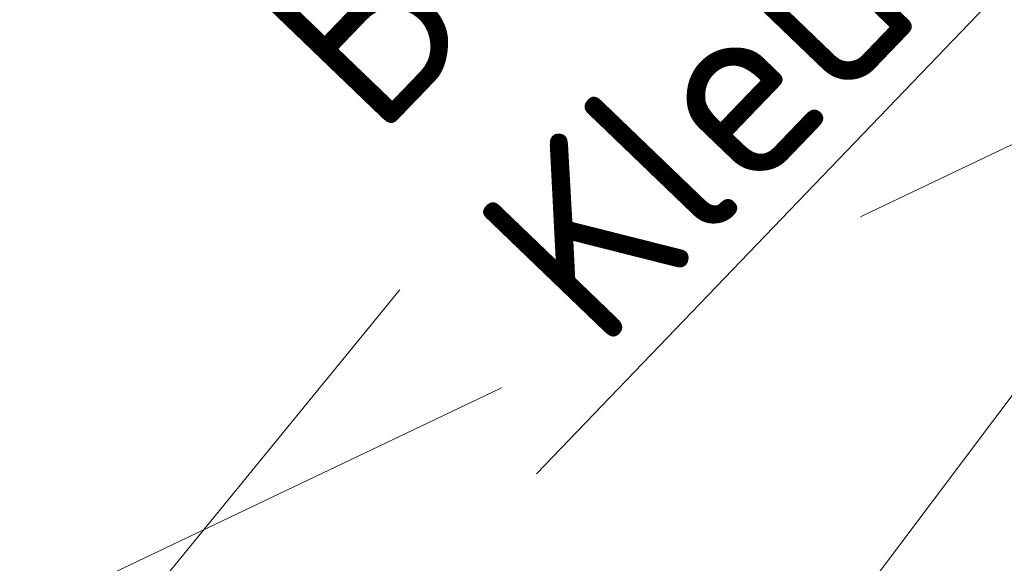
# Model space of a CAD drawing. Header units: metres. Extents: x 163543 to 168130, y 402678 to 405437.
# Tile 653 of 1056: x 165498.4 to 165501.06, y 403931.3 to 403932.77. Entities that reach past the tile are written whole.
import ezdxf
from ezdxf import colors
from ezdxf.entities.mleader import LeaderData, LeaderLine
from ezdxf.math import Vec2, Vec3

# ---------------------------------------------------------------- set-up
doc = ezdxf.new("R2010")
doc.units = ezdxf.units.M
for name, color, linetype, lineweight in [('X-CA190022.004-UO-BGT_Ondergrond$0$GE_367_OWGBerm_groenvoorziening_grasenk_GEM', 253, 'Continuous', 9), ('X-CA190022.004-UO-BGT_Ondergrond$0$GE_504_WTDWaterloop_sloot_Vlak_GEM', 253, 'Continuous', 9), ('X-CA190022.004-UO-BGT_Ondergrond$0$GE_541_OWTOever_slootkant_Vlak_GEM', 253, 'Continuous', 9), ('X-CA190022.004-UO-KAD_Percelen$0$B-WE-KG-GRENS_PERCEEL-GV', 150, 'Continuous', 9), ('X-CA190022.004-UO-TXT_Tekst 1op200$0$X-XX-AL-T25- LEADER BOVENGRONDSE INFRA', 7, 'Continuous', 25)]:
    doc.layers.add(name, color=color, linetype=linetype, lineweight=lineweight)
doc.styles.add('X-CA190022.004-UO-TXT_Tekst 1op200$0$NLCS-ISO-M200-T25', font='NLCS-ISO.ttf', dxfattribs={"height": 0.5})

msp = doc.modelspace()

# ---------------------------------------------------------------- linework, layer by layer
at = {"layer": 'X-CA190022.004-UO-BGT_Ondergrond$0$GE_367_OWGBerm_groenvoorziening_grasenk_GEM', "flags": 128}
msp.add_lwpolyline([(165405.934, 403882.882), (165418.322, 403889.087), (165427.369, 403892.934), (165431.711, 403895.092), (165440.947, 403899.683), (165442.706, 403900.557), (165455.967, 403906.999), (165466.917, 403912.152), (165480.008, 403918.483), (165493.464, 403925.411), (165499.33, 403929.427), (165501.371, 403932.143), (165502.06, 403935.175), (165499.74, 403937.17), (165499.089, 403936.746), (165501.693, 403939.269), (165501.649, 403938.443), (165503.293, 403936.224)], dxfattribs=at)
at = {"layer": 'X-CA190022.004-UO-BGT_Ondergrond$0$GE_504_WTDWaterloop_sloot_Vlak_GEM', "flags": 128}
msp.add_lwpolyline([(165394.37, 403883.117), (165410.855, 403890.87), (165432.998, 403901.193), (165448.153, 403908.51), (165467.316, 403918.285), (165493.188, 403930.978), (165497.688, 403934.283), (165499.377, 403935.428), (165499.928, 403935.611), (165500.722, 403934.769), (165500.495, 403934.327), (165499.733, 403932.417), (165498.172, 403930.507), (165492.915, 403926.449), (165471.659, 403915.411), (165458.016, 403909.344), (165447.554, 403904.256), (165428.723, 403894.968), (165416.964, 403889.751), (165411.186, 403887.025), (165399.808, 403881.291)], dxfattribs=at)
at = {"layer": 'X-CA190022.004-UO-BGT_Ondergrond$0$GE_541_OWTOever_slootkant_Vlak_GEM', "flags": 128}
for points in [[(165435.027, 403903.751), (165453.858, 403912.723), (165455.108, 403913.319), (165457.401, 403914.602), (165457.866, 403914.841), (165460.346, 403916.117), (165465.332, 403918.371), (165471.772, 403921.701), (165482.421, 403926.8), (165490.86, 403931.38), (165498.332, 403936.252), (165498.453, 403936.129), (165499.089, 403936.746), (165499.74, 403937.17), (165502.06, 403935.175), (165501.371, 403932.143), (165499.33, 403929.427), (165493.464, 403925.411), (165480.008, 403918.483), (165466.917, 403912.152)], [(165399.808, 403881.291), (165411.186, 403887.025), (165416.964, 403889.751), (165428.723, 403894.968), (165447.554, 403904.256), (165458.016, 403909.344), (165471.659, 403915.411), (165492.915, 403926.449), (165498.172, 403930.507), (165499.733, 403932.417), (165500.495, 403934.327), (165500.722, 403934.769), (165499.928, 403935.611), (165499.377, 403935.428), (165497.688, 403934.283), (165493.188, 403930.978), (165467.316, 403918.285), (165448.153, 403908.51), (165432.998, 403901.193), (165410.855, 403890.87), (165394.37, 403883.117)]]:
    msp.add_lwpolyline(points, dxfattribs=at)
at = {"layer": 'X-CA190022.004-UO-KAD_Percelen$0$B-WE-KG-GRENS_PERCEEL-GV', "flags": 128}
for points in [[(165513.006, 403935.006), (165507.8, 403939), (165372.327, 403871.117), (165504.764, 403934.187), (165505.996, 403931.629)], [(165198.984, 403783.721), (165203.794, 403770.499), (165219.371, 403778.022), (165261.19, 403798.093), (165312.395, 403823.042), (165377.01, 403853.973), (165439.548, 403884.215), (165525.447, 403925.461), (165513.006, 403935.006), (165505.996, 403931.629), (165504.764, 403934.187), (165372.327, 403871.117), (165276.3, 403823), (165276.248, 403824.924), (165211.72, 403793.834), (165208.803, 403792.162), (165203.98, 403789.794), (165205.414, 403786.827)]]:
    msp.add_lwpolyline(points, close=True, dxfattribs=at)

# ---------------------------------------------------------------- next in the draw order: leaders
at = {"layer": 'X-CA190022.004-UO-TXT_Tekst 1op200$0$X-XX-AL-T25- LEADER BOVENGRONDSE INFRA'}
ml = msp.add_multileader_mtext('Standard', dxfattribs=at)
ml.set_content('Betonstraatstenen\\PKleur antraciet', color=256, style='X-CA190022.004-UO-TXT_Tekst 1op200$0$NLCS-ISO-M200-T25')
ml.set_leader_properties(color=256, linetype='ByLayer', lineweight=-1)
ml.build(insert=Vec2(0, 0))
ml.multileader.update_dxf_attribs({"text_left_attachment_type": 5, "text_right_attachment_type": 5, "dogleg_length": 0.5, "arrow_head_size": 0.5})
ctx = ml.context
ctx.base_point, ctx.char_height, ctx.arrow_head_size, ctx.landing_gap_size, ctx.plane_origin, ctx.plane_x_axis, ctx.plane_y_axis = Vec3(165499.9145, 403931.6677), 0.5, 0.5, 0.18, Vec3(165489.1229, 403928.1948), Vec3(0.692919, 0.721016), Vec3(-0.721016, 0.692919)
ctx.left_attachment, ctx.right_attachment = 5, 5
notes = []
notes.append((ctx, [(1, (1, 1, 0), (165504.4254, 403936.3616), (-0.692919, -0.721016), 0.5, [(1, [(165517.1285, 403937.503), (165511.6841, 403940.5303)], 0, [])])]))
ctx.mtext.insert, ctx.mtext.text_direction, ctx.mtext.rotation, ctx.mtext.width, ctx.mtext.flow_direction = Vec3(165499.0057, 403932.7907), Vec3(0.692919, 0.721016), 0.805267, 8.372418, 5
ctx.mtext.has_bg_fill, ctx.mtext.bg_color, ctx.mtext.bg_scale_factor, ctx.mtext.bg_transparency, ctx.mtext.use_window_bg_color = 1, -1027028792, 1.5, 0, 1
for ctx, leaders in notes:
    for number, flags, end, landing, length, lines in leaders:
        leader = LeaderData()
        leader.index, (leader.has_last_leader_line, leader.has_dogleg_vector, leader.attachment_direction) = number, flags
        leader.last_leader_point, leader.dogleg_vector, leader.dogleg_length = Vec3(end), Vec3(landing), length
        for number, points, colour, breaks in lines:
            line = LeaderLine()
            line.index, line.vertices, line.color, line.breaks = number, Vec3.list(points), colors.encode_raw_color(colour), breaks
            leader.lines.append(line)
        ctx.leaders.append(leader)

doc.saveas('drawing.dxf')
